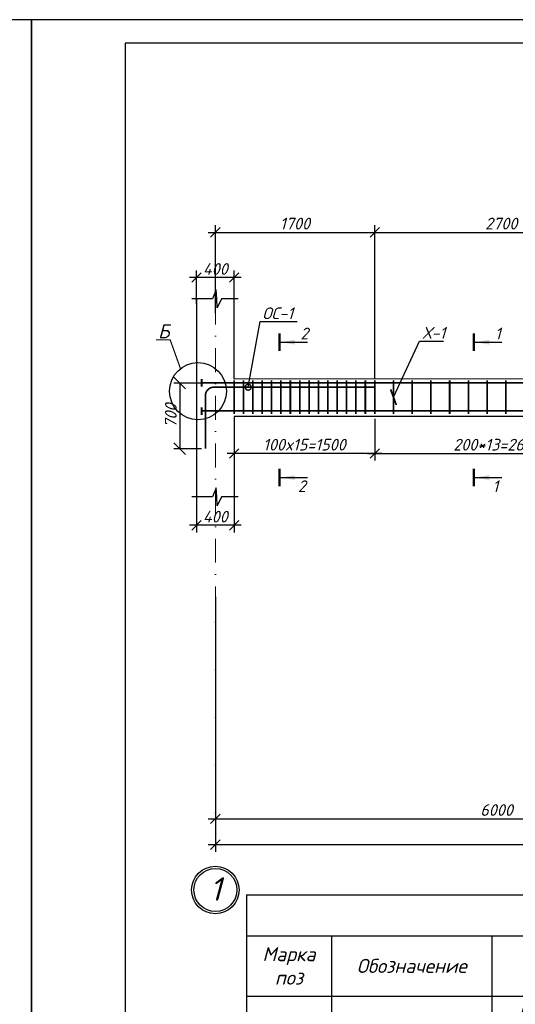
# Model space of a CAD drawing. Header units: millimetres. Extents: x -33345 to 4712671, y -3392 to 121473.
# Tile 536 of 656: x 2689955 to 2700529, y 65501 to 86501. Entities that reach past the tile are written whole.
import ezdxf
from ezdxf import colors
from ezdxf.entities.mleader import LeaderData, LeaderLine
from ezdxf.math import Vec2, Vec3

# ---------------------------------------------------------------- set-up
doc = ezdxf.new("R2010")
doc.units = ezdxf.units.MM
doc.linetypes.add('DASHDOTX2', pattern=[50.8, 25.4, -12.7, 0, -12.7])
doc.layers.add('0.25', color=7, linetype='Continuous', lineweight=25)
doc.layers.add('АСО-Текст', color=7, linetype='Continuous', lineweight=20)
doc.layers.add('Лист', color=7, linetype='Continuous')
doc.styles.add('_text', font='isocpeui.ttf')
doc.styles.add('Arch-Dim', font='isocpeui.ttf', dxfattribs={"height": 200})
doc.styles.add('GOST 2.304', font='isocpeui.ttf')
doc.styles.add('ISOCPEUR', font='isocpeui.ttf', dxfattribs={"height": 300})
doc.styles.add('RUSS', font='RUSS.shx', dxfattribs={"width": 0.8, "oblique": 15, "height": 250})
doc.styles.get("Standard").update_dxf_attribs({"font": 'arial.ttf'})
doc.styles.add('Тохир', font='isocpeui.ttf', dxfattribs={"oblique": 2, "height": 250})
doc.dimstyles.new('Islom 94', dxfattribs={"dimtxt": 250, "dimasz": 200, "dimexe": 150, "dimexo": 100, "dimgap": 60, "dimtad": 1, "dimdec": 0, "dimtxsty": '_text', "dimblk": 'OBLIQUE', "dimcen": 0, "dimdle": 150, "dimadec": 0, "dimazin": 0, "dimtfac": 1, "dimtdec": 0, "dimtmove": 0, "dimatfit": 3, "dimfxl": 1, "dimarcsym": 0})
doc.dimstyles.new('М 100', dxfattribs={"dimscale": 100, "dimtxt": 3, "dimasz": 2.5, "dimexe": 1.25, "dimexo": 0.625, "dimtad": 1, "dimdec": 0, "dimtxsty": 'Standard', "dimblk": 'OBLIQUE', "dimcen": 2.5, "dimadec": 0, "dimazin": 0, "dimtfac": 1, "dimtdec": 0, "dimtmove": 0, "dimatfit": 3, "dimfxl": 1, "dimtfill": 1, "dimarcsym": 0})

# ---------------------------------------------------------------- blocks, each defined once
blk = doc.blocks.new('*U327')
at = {"layer": '0.25', "color": 5, "linetype": 'Continuous', "lineweight": 25, "ltscale": 100}
blk.add_lwpolyline([(-125914, 0), (0, 0), (0, 42000), (-125914, 42000), (-125914, 0)], dxfattribs=at)
at = {"layer": '0.25', "color": 7, "linetype": 'Continuous', "lineweight": 30, "ltscale": 100}
blk.add_lwpolyline([(-123914, 500), (-500, 500), (-500, 41500), (-123914, 41500), (-123914, 500)], dxfattribs=at)
blk = doc.blocks.new('_DotSmall')
at = {"color": 0, "linetype": 'ByBlock', "const_width": 0.5}
blk.add_lwpolyline([(-0.0625, 0, 1), (0.0625, 0, 1)], format="xyb", close=True, dxfattribs=at)
blk = doc.blocks.new('_Oblique')
at = {"color": 0, "linetype": 'ByBlock', "lineweight": -2}
blk.add_line((-0.5, -0.5), (0.5, 0.5), dxfattribs=at)
blk = doc.blocks.new('*D1331')
at = {"color": 0, "lineweight": -2, "ltscale": 100, "transparency": 16777216}
for p, q in [((2693820, 78751), (2693244, 78751)), ((2693369, 78751), (2693369, 77351)), ((2693835, 77351), (2693244, 77351))]:
    blk.add_line(p, q, dxfattribs=at)
at = {"layer": 'Defpoints', "color": 0, "ltscale": 100, "transparency": 16777216}
for p in [(2693882, 78751), (2693369, 77351), (2693897, 77351)]:
    blk.add_point(p, dxfattribs=at)
at = {"color": 0, "lineweight": -2, "ltscale": 100, "transparency": 16777216, "xscale": 250, "yscale": 250, "zscale": 250}
for p, rotation in [((2693369, 78751), 90), ((2693369, 77351), 270)]:
    blk.add_blockref('_Oblique', p, dxfattribs=dict(at, rotation=rotation))
at = {"color": 0, "ltscale": 100, "transparency": 16777216, "insert": (2693180, 78051), "char_height": 250, "attachment_point": 5, "rotation": 90, "style": 'Тохир', "bg_fill": 3, "box_fill_scale": 1.1, "bg_fill_color": 256, "bg_fill_true_color": 13158600, "bg_fill_transparency": 0}
blk.add_mtext('700', dxfattribs=at)
blk = doc.blocks.new('*D1332')
at = {"color": 0, "lineweight": -2, "ltscale": 10, "transparency": 16777216}
for p, q in [((2697529, 77991), (2697529, 77102)), ((2694529, 77759), (2694529, 77102)), ((2697679, 77252), (2694379, 77252))]:
    blk.add_line(p, q, dxfattribs=at)
at = {"layer": 'Defpoints', "color": 0, "ltscale": 10, "transparency": 16777216}
for p in [(2697529, 78091), (2694529, 77859), (2694529, 77252)]:
    blk.add_point(p, dxfattribs=at)
at = {"color": 0, "lineweight": -2, "ltscale": 10, "transparency": 16777216, "xscale": 200, "yscale": 200, "zscale": 200, "rotation": 180}
blk.add_blockref('_Oblique', (2694529, 77252), dxfattribs=at)
at = {"color": 0, "lineweight": -2, "ltscale": 10, "transparency": 16777216, "xscale": 200, "yscale": 200, "zscale": 200}
blk.add_blockref('_Oblique', (2697529, 77252), dxfattribs=at)
at = {"color": 0, "ltscale": 10, "transparency": 16777216, "insert": (2696029, 77437), "char_height": 250, "attachment_point": 5, "style": '_text'}
blk.add_mtext('100x15=1500', dxfattribs=at)
blk = doc.blocks.new('*D1333')
at = {"color": 0, "lineweight": -2, "ltscale": 10, "transparency": 16777216}
for p, q in [((2694129, 80243), (2694129, 82116)), ((2697529, 78855), (2697529, 82116)), ((2693979, 81966), (2697679, 81966))]:
    blk.add_line(p, q, dxfattribs=at)
at = {"layer": 'Defpoints', "color": 0, "ltscale": 10, "transparency": 16777216}
for p in [(2697529, 81966), (2694129, 80143), (2697529, 78755)]:
    blk.add_point(p, dxfattribs=at)
at = {"color": 0, "lineweight": -2, "ltscale": 10, "transparency": 16777216, "xscale": 200, "yscale": 200, "zscale": 200, "rotation": 180}
blk.add_blockref('_Oblique', (2694129, 81966), dxfattribs=at)
at = {"color": 0, "lineweight": -2, "ltscale": 10, "transparency": 16777216, "xscale": 200, "yscale": 200, "zscale": 200}
blk.add_blockref('_Oblique', (2697529, 81966), dxfattribs=at)
at = {"color": 0, "lineweight": 25, "ltscale": 10, "transparency": 16777216, "insert": (2695829, 82153), "char_height": 250, "attachment_point": 5, "style": '_text'}
blk.add_mtext('1700', dxfattribs=at)
blk = doc.blocks.new('*D1334')
at = {"color": 0, "lineweight": -2, "ltscale": 10, "transparency": 16777216}
for p, q in [((2693729, 76322), (2693729, 75567)), ((2694529, 76322), (2694529, 75567)), ((2694679, 75717), (2693579, 75717))]:
    blk.add_line(p, q, dxfattribs=at)
at = {"layer": 'Defpoints', "color": 0, "ltscale": 10, "transparency": 16777216}
for p in [(2693729, 76422), (2694529, 76422), (2693729, 75717)]:
    blk.add_point(p, dxfattribs=at)
at = {"color": 0, "lineweight": -2, "ltscale": 10, "transparency": 16777216, "xscale": 200, "yscale": 200, "zscale": 200, "rotation": 180}
blk.add_blockref('_Oblique', (2693729, 75717), dxfattribs=at)
at = {"color": 0, "lineweight": -2, "ltscale": 10, "transparency": 16777216, "xscale": 200, "yscale": 200, "zscale": 200}
blk.add_blockref('_Oblique', (2694529, 75717), dxfattribs=at)
at = {"color": 0, "ltscale": 10, "transparency": 16777216, "insert": (2694129, 75902), "char_height": 250, "attachment_point": 5, "style": '_text'}
blk.add_mtext('400', dxfattribs=at)
blk = doc.blocks.new('*D1335')
at = {"color": 0, "lineweight": -2, "ltscale": 10, "transparency": 16777216}
for p, q in [((2693729, 80439), (2693729, 81150)), ((2694529, 80439), (2694529, 81150)), ((2694679, 81000), (2693579, 81000))]:
    blk.add_line(p, q, dxfattribs=at)
at = {"layer": 'Defpoints', "color": 0, "ltscale": 10, "transparency": 16777216}
for p in [(2693729, 81000), (2693729, 80339), (2694529, 80339)]:
    blk.add_point(p, dxfattribs=at)
at = {"color": 0, "lineweight": -2, "ltscale": 10, "transparency": 16777216, "xscale": 200, "yscale": 200, "zscale": 200, "rotation": 180}
blk.add_blockref('_Oblique', (2693729, 81000), dxfattribs=at)
at = {"color": 0, "lineweight": -2, "ltscale": 10, "transparency": 16777216, "xscale": 200, "yscale": 200, "zscale": 200}
blk.add_blockref('_Oblique', (2694529, 81000), dxfattribs=at)
at = {"color": 0, "ltscale": 10, "transparency": 16777216, "insert": (2694129, 81185), "char_height": 250, "attachment_point": 5, "style": '_text'}
blk.add_mtext('400', dxfattribs=at)
blk = doc.blocks.new('*D2859')
at = {"color": 0, "lineweight": -2, "ltscale": 10, "transparency": 16777216}
for p, q in [((2812929, 77052), (2812929, 68756)), ((2694129, 74194), (2694129, 68756)), ((2813079, 68906), (2693979, 68906))]:
    blk.add_line(p, q, dxfattribs=at)
at = {"layer": 'Defpoints', "color": 0, "ltscale": 10, "transparency": 16777216}
for p in [(2812929, 77152), (2694129, 74294, 1359241), (2694129, 68906)]:
    blk.add_point(p, dxfattribs=at)
at = {"color": 0, "lineweight": -2, "ltscale": 10, "transparency": 16777216, "xscale": 200, "yscale": 200, "zscale": 200, "rotation": 180}
blk.add_blockref('_Oblique', (2694129, 68906), dxfattribs=at)
at = {"color": 0, "lineweight": -2, "ltscale": 10, "transparency": 16777216, "xscale": 200, "yscale": 200, "zscale": 200}
blk.add_blockref('_Oblique', (2812929, 68906), dxfattribs=at)
at = {"color": 0, "ltscale": 10, "transparency": 16777216, "insert": (2753529, 69091), "char_height": 250, "attachment_point": 5, "style": '_text'}
blk.add_mtext('59400', dxfattribs=at)
blk = doc.blocks.new('*D1389')
at = {"color": 0, "lineweight": -2, "ltscale": 10, "transparency": 16777216}
for p, q in [((2697529, 77877), (2697529, 77102)), ((2702729, 77877), (2702729, 77102)), ((2697379, 77252), (2702879, 77252))]:
    blk.add_line(p, q, dxfattribs=at)
at = {"layer": 'Defpoints', "color": 0, "ltscale": 10, "transparency": 16777216}
for p in [(2697529, 77977, 1359241), (2702729, 77977, 1359241), (2702729, 77252)]:
    blk.add_point(p, dxfattribs=at)
at = {"color": 0, "lineweight": -2, "ltscale": 10, "transparency": 16777216, "xscale": 200, "yscale": 200, "zscale": 200, "rotation": 180}
blk.add_blockref('_Oblique', (2697529, 77252), dxfattribs=at)
at = {"color": 0, "lineweight": -2, "ltscale": 10, "transparency": 16777216, "xscale": 200, "yscale": 200, "zscale": 200}
blk.add_blockref('_Oblique', (2702729, 77252), dxfattribs=at)
at = {"color": 0, "ltscale": 10, "transparency": 16777216, "insert": (2700129, 77437), "char_height": 250, "attachment_point": 5, "style": '_text'}
blk.add_mtext('200*13=2600', dxfattribs=at)
blk = doc.blocks.new('*D1390')
at = {"color": 0, "lineweight": -2, "ltscale": 10, "transparency": 16777216}
for p, q in [((2697529, 78960), (2697529, 82116)), ((2702929, 78769), (2702929, 82116)), ((2697379, 81966), (2703079, 81966))]:
    blk.add_line(p, q, dxfattribs=at)
at = {"layer": 'Defpoints', "color": 0, "ltscale": 10, "transparency": 16777216}
for p in [(2702929, 81966), (2697529, 78860, 1359241), (2702929, 78669, 1359241)]:
    blk.add_point(p, dxfattribs=at)
at = {"color": 0, "lineweight": -2, "ltscale": 10, "transparency": 16777216, "xscale": 200, "yscale": 200, "zscale": 200, "rotation": 180}
blk.add_blockref('_Oblique', (2697529, 81966), dxfattribs=at)
at = {"color": 0, "lineweight": -2, "ltscale": 10, "transparency": 16777216, "xscale": 200, "yscale": 200, "zscale": 200}
blk.add_blockref('_Oblique', (2702929, 81966), dxfattribs=at)
at = {"color": 0, "lineweight": 25, "ltscale": 10, "transparency": 16777216, "insert": (2700229, 82153), "char_height": 250, "attachment_point": 5, "style": '_text'}
blk.add_mtext('2700', dxfattribs=at)
blk = doc.blocks.new('_ArchTick')
at = {"color": 0, "linetype": 'ByBlock', "const_width": 0.15}
blk.add_lwpolyline([(-0.5, -0.5), (0.5, 0.5)], dxfattribs=at)
blk = doc.blocks.new('*T1517')
at = {"color": 0, "linetype": 'ByBlock', "lineweight": -2, "transparency": 16777216}
for p, q in [((0, 0), (18500, 0)), ((0, 0), (0, -22568)), ((18500, 0), (18500, -22568)), ((0, -877), (18500, -877)), ((1813, -877), (1813, -17382)), ((5238, -877), (5238, -17382)), ((9558, -877), (9558, -17382)), ((12289, -877), (12289, -17382)), ((14110, -877), (14110, -17382)), ((16149, -877), (16149, -17382)), ((0, -2162), (18500, -2162)), ((0, -2938), (18500, -2938)), ((0, -3740), (18500, -3740)), ((0, -4543), (18500, -4543)), ((0, -5345), (18500, -5345)), ((0, -6148), (18500, -6148)), ((0, -6950), (18500, -6950)), ((0, -7752), (18500, -7752)), ((0, -8555), (18500, -8555)), ((0, -9357), (18500, -9357)), ((0, -10160), (18500, -10160)), ((0, -10962), (18500, -10962)), ((0, -11765), (18500, -11765)), ((0, -12567), (18500, -12567)), ((0, -13370), (18500, -13370)), ((0, -14172), (18500, -14172)), ((0, -14975), (18500, -14975)), ((0, -15777), (18500, -15777)), ((0, -16580), (18500, -16580)), ((0, -17382), (18500, -17382)), ((0, -18185), (18500, -18185)), ((5238, -18185), (5238, -22568)), ((5238, -19272), (18500, -19272)), ((16149, -19272), (16149, -22568)), ((5238, -20075), (16149, -20075)), ((0, -20877), (16149, -20877)), ((1813, -20877), (1813, -22568)), ((9558, -20877), (9558, -22568)), ((12289, -20877), (12289, -22568)), ((14110, -20877), (14110, -22568)), ((0, -21662), (18500, -21662)), ((0, -22568), (18500, -22568))]:
    blk.add_line(p, q, dxfattribs=at)
at = {"color": 0, "lineweight": 25, "transparency": 16777216, "char_height": 300, "attachment_point": 5}
for s, insert, width, style in [('Спецификация материалов ', (9250, -438), 18497.6, 'ISOCPEUR'), ('Марка поз', (906, -1519), 1810.17, 'ISOCPEUR'), ('L элемента, мм', (10923, -1519), 2729.2, 'ISOCPEUR'), ('Масса   ед, кг', (15129, -1519), 2036.19, 'ISOCPEUR'), ('Обозначение', (3525, -1519), 3423.03, 'ISOCPEUR'), ('Наименование', (7398, -1519), 4317.14, 'ISOCPEUR'), ('Кол-   во', (13200, -1519), 1818.41, 'ISOCPEUR'), ('Примеч.', (17324, -1519), 2349.05, 'ISOCPEUR'), ('{\\C230;Материалы. Р-1*}', (7398, -2550), 4317.14, 'ISOCPEUR'), ('{\\C230;1616.5940}', (15129, -2550), 2036.19, 'Тохир'), ('{\\C230;1616.5940}', (17324, -2550), 2349.05, 'Тохир'), ('{\\C5;1}', (906, -3339), 1810.17, 'ISOCPEUR'), ('{\\C5;ГОСТ 34028-2016}', (3525, -3339), 3423.03, 'ISOCPEUR'), ('{\\C5;%%C22АIII}', (7398, -3339), 4317.14, 'ISOCPEUR'), ('{\\C5;10400}', (10923, -3339), 2729.2, 'ISOCPEUR'), ('{\\C5;3}', (13200, -3339), 1818.41, 'ISOCPEUR'), ('{\\C5;31.0}', (15129, -3339), 2036.19, 'ISOCPEUR'), ('{\\C5;93.0}', (17324, -3339), 2349.05, 'ISOCPEUR'), ('{\\C5;2}', (906, -4141), 1810.17, 'ISOCPEUR'), ('{\\C5;ГОСТ 34028-2016}', (3525, -4141), 3423.03, 'ISOCPEUR'), ('{\\C5;%%C22АIII}', (7398, -4141), 4317.14, 'ISOCPEUR'), ('{\\C5;11400}', (10923, -4141), 2729.2, 'ISOCPEUR'), ('{\\C5;3}', (13200, -4141), 1818.41, 'ISOCPEUR'), ('{\\C5;34.0}', (15129, -4141), 2036.19, 'ISOCPEUR'), ('{\\C5;101.9}', (17324, -4141), 2349.05, 'ISOCPEUR'), ('{\\C5;3}', (906, -4944), 1810.17, 'ISOCPEUR'), ('{\\C5;ГОСТ 34028-2016}', (3525, -4944), 3423.03, 'ISOCPEUR'), ('{\\C5;%%C22АIII}', (7398, -4944), 4317.14, 'ISOCPEUR'), ('{\\C5;4500}', (10923, -4944), 2729.2, 'ISOCPEUR'), ('{\\C5;3}', (13200, -4944), 1818.41, 'ISOCPEUR'), ('{\\C5;13.4}', (15129, -4944), 2036.19, 'ISOCPEUR'), ('{\\C5;40.2}', (17324, -4944), 2349.05, 'ISOCPEUR'), ('{\\C5;3*}', (906, -5746), 1810.17, 'ISOCPEUR'), ('{\\C5;ГОСТ 34028-2016}', (3525, -5746), 3423.03, 'ISOCPEUR'), ('{\\C5;%%C22АIII}', (7398, -5746), 4317.14, 'ISOCPEUR'), ('{\\C5;7200}', (10923, -5746), 2729.2, 'ISOCPEUR'), ('{\\C5;6}', (13200, -5746), 1818.41, 'ISOCPEUR'), ('{\\C5;21.5}', (15129, -5746), 2036.19, 'ISOCPEUR'), ('{\\C5;128.7}', (17324, -5746), 2349.05, 'ISOCPEUR'), ('{\\C5;4', (906, -6549), 1810.17, 'ISOCPEUR'), ('{\\C5;ГОСТ 34028-2016}', (3525, -6549), 3423.03, 'ISOCPEUR'), ('{\\C5;%%C22АIII}', (7398, -6549), 4317.14, 'ISOCPEUR'), ('{\\C5;8800}', (10923, -6549), 2729.2, 'ISOCPEUR'), ('{\\C5;3}', (13200, -6549), 1818.41, 'ISOCPEUR'), ('{\\C5;26.2}', (15129, -6549), 2036.19, 'ISOCPEUR'), ('{\\C5;78.7}', (17324, -6549), 2349.05, 'ISOCPEUR'), ('{\\C5;5', (906, -7351), 1810.17, 'ISOCPEUR'), ('{\\C5;ГОСТ 34028-2016}', (3525, -7351), 3423.03, 'ISOCPEUR'), ('{\\C5;%%C22АIII}', (7398, -7351), 4317.14, 'ISOCPEUR'), ('{\\C5;11300}', (10923, -7351), 2729.2, 'ISOCPEUR'), ('{\\C5;3}', (13200, -7351), 1818.41, 'ISOCPEUR'), ('{\\C5;33.7}', (15129, -7351), 2036.19, 'ISOCPEUR'), ('{\\C5;101.0}', (17324, -7351), 2349.05, 'ISOCPEUR'), ('{\\C5;6', (906, -8154), 1810.17, 'ISOCPEUR'), ('{\\C5;ГОСТ 34028-2016}', (3525, -8154), 3423.03, 'ISOCPEUR'), ('{\\C5;%%C22АIII}', (7398, -8154), 4317.14, 'ISOCPEUR'), ('{\\C5;10600}', (10923, -8154), 2729.2, 'ISOCPEUR'), ('{\\C5;3}', (13200, -8154), 1818.41, 'ISOCPEUR'), ('{\\C5;31.6}', (15129, -8154), 2036.19, 'ISOCPEUR'), ('{\\C5;94.8}', (17324, -8154), 2349.05, 'ISOCPEUR'), ('{\\C5;7', (906, -8956), 1810.17, 'ISOCPEUR'), ('{\\C5;ГОСТ 34028-2016}', (3525, -8956), 3423.03, 'ISOCPEUR'), ('{\\C5;%%C22АIII}', (7398, -8956), 4317.14, 'ISOCPEUR'), ('{\\C5;8980}', (10923, -8956), 2729.2, 'ISOCPEUR'), ('{\\C5;3}', (13200, -8956), 1818.41, 'ISOCPEUR'), ('{\\C5;26.8}', (15129, -8956), 2036.19, 'ISOCPEUR'), ('{\\C5;80.3}', (17324, -8956), 2349.05, 'ISOCPEUR'), ('{\\C5;8', (906, -9759), 1810.17, 'ISOCPEUR'), ('{\\C5;ГОСТ 34028-2016}', (3525, -9759), 3423.03, 'ISOCPEUR'), ('{\\C5;%%C22АIII}', (7398, -9759), 4317.14, 'ISOCPEUR'), ('{\\C5;11800}', (10923, -9759), 2729.2, 'ISOCPEUR'), ('{\\C5;3}', (13200, -9759), 1818.41, 'ISOCPEUR'), ('{\\C5;35.2}', (15129, -9759), 2036.19, 'ISOCPEUR'), ('{\\C5;105.5}', (17324, -9759), 2349.05, 'ISOCPEUR'), ('{\\C5;9', (906, -10561), 1810.17, 'ISOCPEUR'), ('{\\C5;ГОСТ 34028-2016}', (3525, -10561), 3423.03, 'ISOCPEUR'), ('{\\C5;%%C22АIII}', (7398, -10561), 4317.14, 'ISOCPEUR'), ('{\\C5;5550}', (10923, -10561), 2729.2, 'ISOCPEUR'), ('{\\C5;3}', (13200, -10561), 1818.41, 'ISOCPEUR'), ('{\\C5;16.5}', (15129, -10561), 2036.19, 'ISOCPEUR'), ('{\\C5;49.6}', (17324, -10561), 2349.05, 'ISOCPEUR'), ('{\\C5;10', (906, -11364), 1810.17, 'ISOCPEUR'), ('{\\C5;ГОСТ 34028-2016}', (3525, -11364), 3423.03, 'ISOCPEUR'), ('{\\C5;%%C22АIII}', (7398, -11364), 4317.14, 'ISOCPEUR'), ('{\\C5;10500}', (10923, -11364), 2729.2, 'ISOCPEUR'), ('{\\C5;3}', (13200, -11364), 1818.41, 'ISOCPEUR'), ('{\\C5;31.3}', (15129, -11364), 2036.19, 'ISOCPEUR'), ('{\\C5;93.9}', (17324, -11364), 2349.05, 'ISOCPEUR'), ('{\\C5;11', (906, -12166), 1810.17, 'ISOCPEUR'), ('{\\C5;ГОСТ 34028-2016}', (3525, -12166), 3423.03, 'ISOCPEUR'), ('{\\C5;%%C22АIII}', (7398, -12166), 4317.14, 'ISOCPEUR'), ('{\\C5;11900}', (10923, -12166), 2729.2, 'ISOCPEUR'), ('{\\C5;3}', (13200, -12166), 1818.41, 'ISOCPEUR'), ('{\\C5;35.5}', (15129, -12166), 2036.19, 'ISOCPEUR'), ('{\\C5;106.4}', (17324, -12166), 2349.05, 'ISOCPEUR'), ('{\\C5;%%C22АIII}', (7398, -12969), 4317.14, 'ISOCPEUR'), ('{\\C5;12', (906, -12969), 1810.17, 'ISOCPEUR'), ('{\\C5;ГОСТ 34028-2016}', (3525, -12969), 3423.03, 'ISOCPEUR'), ('{\\C5;8230}', (10923, -12969), 2729.2, 'ISOCPEUR'), ('{\\C5;3}', (13200, -12969), 1818.41, 'ISOCPEUR'), ('{\\C5;24.5}', (15129, -12969), 2036.19, 'ISOCPEUR'), ('{\\C5;73.6}', (17324, -12969), 2349.05, 'ISOCPEUR'), ('{\\C5;ОС-1}', (906, -13771), 1810.17, 'ISOCPEUR'), ('{\\C5;ГОСТ 34028-2016}', (3525, -13771), 3423.03, 'ISOCPEUR'), ('{\\C5;%%C22АIII}', (7398, -13771), 4317.14, 'ISOCPEUR'), ('{\\C5;2400}', (10923, -13771), 2729.2, 'ISOCPEUR'), ('{\\C5;4}', (13200, -13771), 1818.41, 'ISOCPEUR'), ('{\\C5;7.2}', (15129, -13771), 2036.19, 'ISOCPEUR'), ('{\\C5;28.6}', (17324, -13771), 2349.05, 'ISOCPEUR'), ('{\\C5;ОС-2}', (906, -14573), 1810.17, 'ISOCPEUR'), ('{\\C5;ГОСТ 34028-2016}', (3525, -14573), 3423.03, 'ISOCPEUR'), ('{\\C5;%%C22АIII}', (7398, -14573), 4317.14, 'ISOCPEUR'), ('{\\C5;3300}', (10923, -14573), 2729.2, 'ISOCPEUR'), ('{\\C5;18}', (13200, -14573), 1818.41, 'ISOCPEUR'), ('{\\C5;9.8}', (15129, -14573), 2036.19, 'ISOCPEUR'), ('{\\C5;177.0}', (17324, -14573), 2349.05, 'ISOCPEUR'), ('{\\C5;Х1}', (906, -15376), 1810.17, 'ISOCPEUR'), ('{\\C5;ГОСТ 34028-2016}', (3525, -15376), 3423.03, 'ISOCPEUR'), ('{\\C5;%%C8АI}', (7398, -15376), 4317.14, 'ISOCPEUR'), ('{\\C5;1480}', (10923, -15376), 2729.2, 'ISOCPEUR'), ('{\\C5;430}', (13200, -15376), 1818.41, 'ISOCPEUR'), ('{\\C5;0.6}', (15129, -15376), 2036.19, 'ISOCPEUR'), ('{\\C5;251.4}', (17324, -15376), 2349.05, 'ISOCPEUR'), ('{\\C5;ШБ1}', (906, -16178), 1810.17, 'ISOCPEUR'), ('{\\C5;ГОСТ 8568-77}', (3525, -16178), 3423.03, 'ISOCPEUR'), ('{\\C5;-80x200}', (7398, -16178), 4317.14, 'ISOCPEUR'), ('{\\C5;80}', (10923, -16178), 2729.2, 'ISOCPEUR'), ('{\\C5;12}', (13200, -16178), 1818.41, 'ISOCPEUR'), ('{\\C5;1.0}', (15129, -16178), 2036.19, 'ISOCPEUR'), ('{\\C5;12.1}', (17324, -16178), 2349.05, 'ISOCPEUR'), ('\\A1;Ведомось расхода стали на элемент, кг', (9250, -17783), 18497.6, 'ISOCPEUR'), ('\\A1;Изделия арматурные', (11869, -18728), 13259.6, 'ISOCPEUR'), ('Марка \\Pэлемента', (2619, -19531), 5235.6, 'ISOCPEUR'), ('\\A1; Арматура класса  А-III', (10693, -19674), 10908.15, 'ISOCPEUR'), ('{\\C5;ГОСТ 34028-2016}', (10693, -20476), 10908.15, 'ISOCPEUR'), ('Всего', (17324, -20467), 2349.05, 'Тохир'), ('{\\C256;-80x200}', (3525, -21270), 3423.03, 'ISOCPEUR'), ('%%C8', (7398, -21270), 4317.14, 'ISOCPEUR'), ('%%C22', (13200, -21270), 1818.41, 'ISOCPEUR'), ('%%C22', (15129, -21270), 2036.19, 'ISOCPEUR'), ('12.0576', (3525, -22115), 3423.03, 'Тохир'), ('251.3780', (7398, -22115), 4317.14, 'Тохир'), ('1353.2', (13200, -22115), 1818.41, 'Тохир'), ('1616.5940', (17324, -22115), 2349.05, 'Тохир')]:
    blk.add_mtext(s, dxfattribs=dict(at, insert=insert, width=width, style=style))
for s, insert, width in [('{\\L\\C230;1}', (13200, -2550), 1818.41), ('{\\C230;м³}', (10923, -16981), 2729.2), ('9.5600', (17324, -16981), 2349.05), ('{\\C230;Бетон В25\\C40;\\c3266552; }', (7398, -16981), 4317.14), ('{\\C230;1}', (13200, -16981), 1818.41), ('{\\C230;9.56}', (15129, -16981), 2036.19)]:
    blk.add_mtext(s, dxfattribs=dict(at, insert=insert, width=width))
blk = doc.blocks.new('*D2933')
at = {"color": 0, "lineweight": -2, "ltscale": 10, "transparency": 16777216}
for p, q in [((2694129, 71375), (2694129, 69310)), ((2706129, 71375), (2706129, 69310)), ((2693979, 69460), (2706279, 69460))]:
    blk.add_line(p, q, dxfattribs=at)
at = {"layer": 'Defpoints', "color": 0, "ltscale": 10, "transparency": 16777216}
for p in [(2694129, 71475, -1359241), (2706129, 71475), (2706129, 69460)]:
    blk.add_point(p, dxfattribs=at)
at = {"color": 0, "lineweight": -2, "ltscale": 10, "transparency": 16777216, "xscale": 200, "yscale": 200, "zscale": 200, "rotation": 180}
blk.add_blockref('_Oblique', (2694129, 69460), dxfattribs=at)
at = {"color": 0, "lineweight": -2, "ltscale": 10, "transparency": 16777216, "xscale": 200, "yscale": 200, "zscale": 200}
blk.add_blockref('_Oblique', (2706129, 69460), dxfattribs=at)
at = {"color": 0, "ltscale": 10, "transparency": 16777216, "insert": (2700129, 69645), "char_height": 250, "attachment_point": 5, "style": '_text'}
blk.add_mtext('6000', dxfattribs=at)
blk = doc.blocks.new('asdfsad')
at = {"layer": 'АСО-Текст', "char_height": 300, "width": 4488.273, "attachment_point": 1, "style": 'RUSS'}
for insert in [(1262235.5, -413358.2), (1255930.4, -416387.8)]:
    blk.add_mtext('\\pi1133.11364;Продольная\\P\\pi1308.11364;арматура \\P\\pi1474.93182;колонны', dxfattribs=dict(at, insert=insert))

msp = doc.modelspace()

# ---------------------------------------------------------------- linework, layer by layer
at = {"color": 177, "ltscale": 10, "true_color": 0x293189}
for p, q in [((2693729.328, 80553.939), (2693729.328, 78041.039)), ((2693729.328, 80550.332), (2693729.328, 78841.039)), ((2693729.328, 78041.039), (2693729.328, 76324.533))]:
    msp.add_line(p, q, dxfattribs=at)
at = {"color": 1, "linetype": 'DASHDOTX2', "lineweight": 5, "ltscale": 20}
msp.add_line((2694129.483, 80510.221), (2694129.483, 68447.111), dxfattribs=at)
at = {"color": 177, "lineweight": 25, "ltscale": 10, "true_color": 0x293189}
for p, q in [((2694529.328, 78834.955), (2694529.328, 80550.332)), ((2705729.328, 78841.039), (2694529.328, 78834.955)), ((2705729.328, 78041.039), (2694529.328, 78038.644)), ((2694529.328, 78038.644), (2694529.328, 76324.533))]:
    msp.add_line(p, q, dxfattribs=at)
at = {"color": 116, "true_color": 0x136734}
for p, q in [((2695521.18, 79622.392), (2696092.888, 79622.393)), ((2699672.791, 79622.392), (2700244.499, 79622.393)), ((2695521.18, 76735.179), (2696092.888, 76735.18)), ((2699672.791, 76735.179), (2700244.499, 76735.18))]:
    msp.add_line(p, q, dxfattribs=at)
at = {"color": 7}
for points in [[(2694615.331, 80550.332), (2694257.925, 80550.332), (2694166.674, 80356.153), (2694157.891, 80549.22), (2694150.159, 80740.959), (2694068.397, 80550.332), (2693630.082, 80550.332)], [(2694615.331, 76324.533), (2694257.925, 76324.533), (2694166.674, 76130.353), (2694157.891, 76323.42), (2694150.159, 76515.16), (2694068.397, 76324.533), (2693630.082, 76324.533)]]:
    msp.add_lwpolyline(points, dxfattribs=at)
at = {"color": 116, "linetype": 'Continuous', "lineweight": 50, "ltscale": 100, "true_color": 0x136734}
for points in [[(2695496.181, 79437.668), (2695496.18, 79807.116)], [(2699647.791, 79437.668), (2699647.791, 79807.116)], [(2695496.181, 76550.455), (2695496.18, 76919.903)], [(2699647.791, 76550.455), (2699647.791, 76919.903)]]:
    msp.add_lwpolyline(points, dxfattribs=at)
at = {"color": 18, "true_color": 0x000000, "const_width": 25}
msp.add_lwpolyline([(2693385.476, 79059.477), (2693164.594, 79674.837), (2692859.782, 79673.822)], dxfattribs=at)
at = {"ltscale": 100, "const_width": 36.895}
for points in [[(2693837.01, 78836.825), (2693837.01, 78672.406)], [(2693837.118, 78235.568), (2693837.118, 78071.15)]]:
    msp.add_lwpolyline(points, dxfattribs=at)
at = {"color": 32, "ltscale": 100, "true_color": 0xcd6928, "const_width": 36.895}
for points in [[(2694529.328, 78810.129), (2694529.328, 78091.476)], [(2694729.328, 78810.129), (2694729.328, 78091.476)], [(2694929.328, 78810.129), (2694929.328, 78091.476)], [(2695129.328, 78810.129), (2695129.328, 78091.476)], [(2695329.328, 78810.129), (2695329.328, 78091.476)], [(2695529.328, 78810.129), (2695529.328, 78091.476)], [(2695729.328, 78810.129), (2695729.328, 78091.476)], [(2695929.328, 78810.129), (2695929.328, 78091.476)], [(2696129.328, 78810.129), (2696129.328, 78091.476)], [(2696329.328, 78810.129), (2696329.328, 78091.476)], [(2696529.328, 78810.129), (2696529.328, 78091.476)], [(2696729.328, 78810.129), (2696729.328, 78091.476)], [(2696929.328, 78810.129), (2696929.328, 78091.476)], [(2696929.328, 78810.129), (2696929.328, 78091.476)], [(2697129.328, 78810.129), (2697129.328, 78091.476)], [(2697329.328, 78810.129), (2697329.328, 78091.476)], [(2697529.328, 78810.129), (2697529.328, 78091.476)], [(2697929.328, 78810.129), (2697929.328, 78091.476)], [(2698329.328, 78810.129), (2698329.328, 78091.476)], [(2698729.328, 78810.129), (2698729.328, 78091.476)], [(2699129.328, 78810.129), (2699129.328, 78091.476)], [(2699529.328, 78810.129), (2699529.328, 78091.476)], [(2699929.328, 78810.129), (2699929.328, 78091.476)], [(2700329.328, 78810.129), (2700329.328, 78091.476)]]:
    msp.add_lwpolyline(points, dxfattribs=at)
at = {"color": 5, "ltscale": 100, "const_width": 35}
msp.add_lwpolyline([(2693917.475, 77350.882), (2693917.475, 78484.451, -0.432221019), (2694107.046, 78662.781), (2697529.328, 78662.781)], format="xyb", dxfattribs=at)
at = {"color": 18, "ltscale": 15, "true_color": 0x000000}
msp.add_circle((2694129.483, 67939.597), 507.514, dxfattribs=at)
at = {"color": 1, "lineweight": 30, "ltscale": 15}
msp.add_circle((2694129.483, 67939.597), 457.514, dxfattribs=at)
at = {"color": 116, "true_color": 0x136734}
for points in [[(2695521.18, 79622.392), (2695821.631, 79672.671), (2695821.631, 79572.115)], [(2699672.791, 79622.392), (2699973.241, 79672.671), (2699973.241, 79572.115)], [(2695521.18, 76735.179), (2695821.631, 76785.458), (2695821.631, 76684.902)], [(2699672.791, 76735.179), (2699973.241, 76785.458), (2699973.241, 76684.902)]]:
    msp.add_solid(points, dxfattribs=at)

# ---------------------------------------------------------------- block references
msp.add_blockref('*T1517', (2694793.685, 67839.658))
at = {"layer": 'Лист', "ltscale": 100, "transparency": 33554687}
for p in [(2690204.686, 44501.326, 1359241.5), (2816119.017, 44501.326, 1359241.5)]:
    msp.add_blockref('*U327', p, dxfattribs=at)

# ---------------------------------------------------------------- texts
at = {"color": 18, "true_color": 0x000000, "style": 'Arch-Dim'}
msp.add_text('Б', height=300, dxfattribs=at).set_placement((2692906.713, 79705.631))
at = {"color": 116, "true_color": 0x136734, "style": '_text'}
for s, p in [('2', (2695890.234, 76426.34)), ('1', (2700041.844, 76426.34))]:
    msp.add_text(s, height=250, dxfattribs=at).set_placement(p)
at = {"color": 116, "true_color": 0x136734, "char_height": 250, "width": 186.33523, "attachment_point": 1, "style": '_text'}
for s, insert in [('2', (2695943.655, 79933.296)), ('1', (2700095.266, 79933.296))]:
    msp.add_mtext(s, dxfattribs=dict(at, insert=insert))
at = {"insert": (2694259.156, 67711.611, 473082.499), "char_height": 500, "width": 333.15362, "attachment_point": 9, "style": 'GOST 2.304'}
msp.add_mtext('1', dxfattribs=at)

# ---------------------------------------------------------------- dimensions: what is measured, and where the dimension line sits
at = {"color": 177, "lineweight": 25, "ltscale": 10, "true_color": 0x293189}
dim = msp.add_linear_dim(base=(2702929.328, 81965.919, -1359241.496), p1=(2697529.328, 78859.746), p2=(2702929.328, 78668.616), dimstyle='Islom 94', override={"dimlfac": 0.5, "dimtmove": 1}, dxfattribs=at)
dim.commit()
dim.dimension.update_dxf_attribs({"geometry": '*D1390', "text_midpoint": (2700229.328, 82152.529, -1359241.496)})
at = {"color": 177, "ltscale": 10, "true_color": 0x293189}
for base, p1, p2, text, picture, middle in [((2693729.328, 80999.817), (2694529.328, 80338.989), (2693729.328, 80338.989), '400', '*D1335', (2694129.328, 81184.817)), ((2694529.328, 77251.951), (2697529.328, 78091.476), (2694529.328, 77859.271), '100x15=<>', '*D1332', (2696029.328, 77436.951)), ((2702729.328, 77251.951, -1359241.496), (2697529.328, 77977.376), (2702729.328, 77977.376), '200*13=<>', '*D1389', (2700129.328, 77436.951, -1359241.496)), ((2693729.328, 75717.454), (2694529.328, 76421.806), (2693729.328, 76421.806), '400', '*D1334', (2694129.328, 75902.454))]:
    dim = msp.add_linear_dim(base=base, p1=p1, p2=p2, text=text, dimstyle='Islom 94', override={"dimlfac": 0.5}, dxfattribs=at)
    dim.commit()
    dim.dimension.update_dxf_attribs({"geometry": picture, "text_midpoint": middle})
dim = msp.add_linear_dim(base=(2706129.483, 69459.503), p1=(2694129.483, 71474.951, -1359241.496), p2=(2706129.483, 71474.951), dimstyle='Islom 94', override={"dimlfac": 0.5}, dxfattribs=at)
dim.commit()
dim.dimension.update_dxf_attribs({"geometry": '*D2933', "text_midpoint": (2700129.483, 69644.503)})

# ---------------------------------------------------------------- leaders
at = {"color": 177, "lineweight": 25, "true_color": 0x293189}
ml = msp.add_multileader_mtext('Standard', dxfattribs=at)
ml.set_content('ОС-1', color=(41, 49, 137), style='Тохир')
ml.set_leader_properties()
ml.set_arrow_properties(name='DOTSMALL')
ml.build(insert=Vec2(0, 0))
ml.multileader.update_dxf_attribs({"text_left_attachment_type": 6, "text_right_attachment_type": 6, "dogleg_length": 0.36, "arrow_head_size": 250})
ctx = ml.context
ctx.base_point, ctx.char_height, ctx.arrow_head_size, ctx.plane_origin = Vec3(2695083.379, 80065.101), 250, 250, Vec3(2701486.786, 79254.58)
ctx.left_attachment, ctx.right_attachment, ctx.text_align_type = 6, 6, 1
notes = []
notes.append((ctx, [(0, (1, 1, 0), (2695083.019, 80065.101), (1, 0), 0.36, [(0, [(2694830.15, 78662.781)], 0, [])])]))
ctx.mtext.insert, ctx.mtext.alignment, ctx.mtext.flow_direction = Vec3(2695458.503, 80365.101), 2, 5
at = {"lineweight": 25}
ml = msp.add_multileader_mtext('Standard', dxfattribs=at)
ml.set_content('Х-1', color=256, style='Тохир')
ml.set_leader_properties()
ml.set_arrow_properties(name='ARCHTICK')
ml.build(insert=Vec2(0, 0))
ml.multileader.update_dxf_attribs({"text_left_attachment_type": 6, "text_right_attachment_type": 6, "dogleg_length": 0.36, "arrow_head_size": 250})
ctx = ml.context
ctx.base_point, ctx.char_height, ctx.arrow_head_size, ctx.plane_origin = Vec3(2698484.502, 79645.892), 250, 250, Vec3(2679126.029, 75472.118)
ctx.left_attachment, ctx.right_attachment, ctx.text_align_type = 6, 6, 1
notes.append((ctx, [(1, (1, 1, 0), (2698484.142, 79645.892), (1, 0), 0.36, [(0, [(2697929.328, 78450.802)], 0, [])])]))
ctx.mtext.insert, ctx.mtext.alignment, ctx.mtext.flow_direction = Vec3(2698789.551, 79945.892), 2, 5
for ctx, leaders in notes:
    for number, flags, end, landing, length, lines in leaders:
        leader = LeaderData()
        leader.index, (leader.has_last_leader_line, leader.has_dogleg_vector, leader.attachment_direction) = number, flags
        leader.last_leader_point, leader.dogleg_vector, leader.dogleg_length = Vec3(end), Vec3(landing), length
        for number, points, colour, breaks in lines:
            line = LeaderLine()
            line.index, line.vertices, line.color, line.breaks = number, Vec3.list(points), colors.encode_raw_color(colour), breaks
            leader.lines.append(line)
        ctx.leaders.append(leader)

# ---------------------------------------------------------------- next in the draw order: dimensions: what is measured, and where the dimension line sits
at = {"color": 177, "ltscale": 100, "true_color": 0x293189}
dim = msp.add_linear_dim(base=(2693369.078, 77350.882), p1=(2693882.471, 78750.648), p2=(2693897.313, 77350.882), angle=90, dimstyle='М 100', override={"dimlfac": 0.5, "dimtxsty": 'Тохир', "dimfxl": 100, "dimarcsym": 1}, dxfattribs=at)
dim.commit()
dim.dimension.update_dxf_attribs({"geometry": '*D1331', "text_midpoint": (2693179.968, 78050.765)})

# ---------------------------------------------------------------- next in the draw order: linework, layer by layer
at = {"ltscale": 100, "const_width": 36.895}
for points in [[(2693837.01, 78836.825), (2693837.01, 78672.406)], [(2712531.537, 78756.58), (2693837.01, 78754.191)], [(2693837.118, 78235.568), (2693837.118, 78071.15)]]:
    msp.add_lwpolyline(points, dxfattribs=at)
msp.add_lwpolyline([(2711784.838, 78215.906), (2709784.067, 78218.124), (2709784.067, 78218.124), (2709784.067, 78218.124), (2709784.067, 78218.124, 0.177499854), (2709745.28, 78203.938), (2709699.015, 78164.814, -0.177499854), (2709660.229, 78150.629), (2709462.292, 78151.277), (2693837.118, 78160.896)], format="xyb", dxfattribs=at)
at = {"color": 18, "true_color": 0x000000}
msp.add_circle((2693758.491, 78577.699), 608.883, dxfattribs=at)

# ---------------------------------------------------------------- next in the draw order: block references
at = {"lineweight": 25, "xscale": 0.9162906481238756, "yscale": 0.9162906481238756, "zscale": 0.9162906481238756}
for p in [(1145190.092, 458811.149, 1359241.5), (1187190.092, 458811.149, 1359241.5)]:
    msp.add_blockref('asdfsad', p, dxfattribs=at)

# ---------------------------------------------------------------- next in the draw order: dimensions: what is measured, and where the dimension line sits
at = {"color": 177, "lineweight": 25, "ltscale": 10, "true_color": 0x293189}
dim = msp.add_linear_dim(base=(2697529.328, 81965.919), p1=(2694129.483, 80142.857), p2=(2697529.328, 78755.055), dimstyle='Islom 94', override={"dimlfac": 0.5, "dimtmove": 1}, dxfattribs=at)
dim.commit()
dim.dimension.update_dxf_attribs({"geometry": '*D1333', "text_midpoint": (2695829.405, 82152.529)})
at = {"color": 177, "ltscale": 10, "true_color": 0x293189}
dim = msp.add_linear_dim(base=(2694129.483, 68906.337, -1359241.496), p1=(2812929.483, 77151.696, -1359241.496), p2=(2694129.483, 74293.565), dimstyle='Islom 94', override={"dimlfac": 0.5}, dxfattribs=at)
dim.commit()
dim.dimension.update_dxf_attribs({"geometry": '*D2859', "text_midpoint": (2753529.483, 69091.337, -1359241.496)})

doc.saveas('drawing.dxf')
